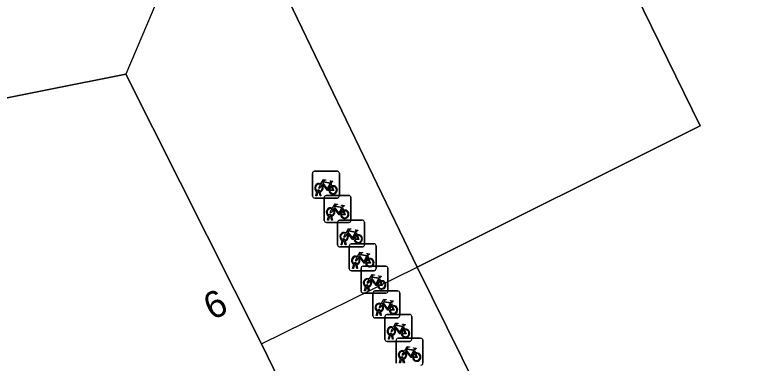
# Model space of a CAD drawing. Extents: x 162172 to 163187, y 382874 to 383685.
# Drawn here: x 163012.95 to 163040.65, y 383577.44 to 383590.42 of the extents above; entities that cross this region are included whole.
import ezdxf

# ---------------------------------------------------------------- set-up
doc = ezdxf.new("R2010")
doc.units = 0
for name, color, linetype in [('IMGEO_Fietsenrek', 7, 'Continuous'), ('IMGEO_Pand', 7, 'Continuous'), ('IMGEO_Pand_nummerreeks', 7, 'Continuous'), ('IMGEO_Pand_overbouw', 7, 'Continuous'), ('IMGEO_Voetgangersgebied_open', 7, 'Continuous')]:
    doc.layers.add(name, color=color, linetype=linetype)

msp = doc.modelspace()

# ---------------------------------------------------------------- linework, layer by layer
at = {"layer": 'IMGEO_Fietsenrek'}
for p, q in [((163024.039, 383583.671), (163024.039, 383584.512)), ((163024.039, 383584.512), (163024.039, 383583.671)), ((163024.114, 383584.596), (163024.955, 383584.596)), ((163024.955, 383584.596), (163024.114, 383584.596)), ((163025.039, 383584.521), (163025.039, 383583.68)), ((163025.039, 383583.68), (163025.039, 383584.521)), ((163024.726, 383584.145), (163024.762, 383584.05)), ((163024.166, 383583.68), (163024.205, 383583.84)), ((163024.2, 383583.68), (163024.166, 383583.68)), ((163024.235, 383583.828), (163024.2, 383583.68)), ((163024.277, 383583.852), (163024.276, 383583.856)), ((163024.318, 383583.68), (163024.284, 383583.822)), ((163024.308, 383583.863), (163024.309, 383583.856)), ((163024.316, 383583.826), (163024.351, 383583.68)), ((163024.351, 383583.68), (163024.318, 383583.68)), ((163024.547, 383583.689), (163025.388, 383583.689)), ((163025.388, 383583.689), (163024.547, 383583.689)), ((163024.964, 383583.596), (163024.123, 383583.596)), ((163024.123, 383583.596), (163024.964, 383583.596)), ((163024.472, 383582.764), (163024.472, 383583.605)), ((163024.472, 383583.605), (163024.472, 383582.764)), ((163025.472, 383583.614), (163025.472, 383582.773)), ((163025.472, 383582.773), (163025.472, 383583.614)), ((163025.159, 383583.238), (163025.195, 383583.143)), ((163024.599, 383582.773), (163024.638, 383582.933)), ((163024.668, 383582.921), (163024.633, 383582.773)), ((163024.71, 383582.945), (163024.709, 383582.949)), ((163024.751, 383582.773), (163024.717, 383582.915)), ((163024.741, 383582.956), (163024.742, 383582.949)), ((163024.749, 383582.919), (163024.784, 383582.773)), ((163025.397, 383582.689), (163024.556, 383582.689)), ((163024.556, 383582.689), (163025.397, 383582.689)), ((163024.633, 383582.773), (163024.599, 383582.773)), ((163024.784, 383582.773), (163024.751, 383582.773)), ((163024.975, 383581.847), (163024.975, 383582.688)), ((163024.975, 383582.688), (163024.975, 383581.847)), ((163025.05, 383582.772), (163025.891, 383582.772)), ((163025.891, 383582.772), (163025.05, 383582.772)), ((163025.975, 383582.697), (163025.975, 383581.856)), ((163025.975, 383581.856), (163025.975, 383582.697)), ((163025.662, 383582.321), (163025.698, 383582.226)), ((163025.102, 383581.856), (163025.141, 383582.016)), ((163025.213, 383582.028), (163025.212, 383582.032)), ((163025.244, 383582.039), (163025.245, 383582.032)), ((163025.9, 383581.772), (163025.059, 383581.772)), ((163025.059, 383581.772), (163025.9, 383581.772)), ((163025.136, 383581.856), (163025.102, 383581.856)), ((163025.171, 383582.004), (163025.136, 383581.856)), ((163025.254, 383581.856), (163025.22, 383581.998)), ((163025.252, 383582.002), (163025.287, 383581.856)), ((163025.287, 383581.856), (163025.254, 383581.856)), ((163025.408, 383580.963), (163025.408, 383581.804)), ((163025.408, 383581.804), (163025.408, 383580.963)), ((163025.483, 383581.888), (163026.324, 383581.888)), ((163026.324, 383581.888), (163025.483, 383581.888)), ((163026.408, 383581.813), (163026.408, 383580.972)), ((163026.408, 383580.972), (163026.408, 383581.813)), ((163026.095, 383581.437), (163026.131, 383581.342)), ((163025.535, 383580.972), (163025.574, 383581.132)), ((163025.569, 383580.972), (163025.535, 383580.972)), ((163025.604, 383581.12), (163025.569, 383580.972)), ((163025.646, 383581.144), (163025.645, 383581.148)), ((163025.687, 383580.972), (163025.653, 383581.114)), ((163025.677, 383581.155), (163025.678, 383581.148)), ((163025.685, 383581.118), (163025.72, 383580.972)), ((163025.72, 383580.972), (163025.687, 383580.972)), ((163025.849, 383580.129), (163025.849, 383580.97)), ((163025.849, 383580.97), (163025.849, 383580.129)), ((163025.924, 383581.054), (163026.765, 383581.054)), ((163026.765, 383581.054), (163025.924, 383581.054)), ((163026.849, 383580.979), (163026.849, 383580.138)), ((163026.849, 383580.138), (163026.849, 383580.979)), ((163026.333, 383580.888), (163025.492, 383580.888)), ((163025.492, 383580.888), (163026.333, 383580.888)), ((163026.536, 383580.603), (163026.572, 383580.508)), ((163025.976, 383580.138), (163026.015, 383580.298)), ((163026.01, 383580.138), (163025.976, 383580.138)), ((163026.045, 383580.286), (163026.01, 383580.138)), ((163026.087, 383580.31), (163026.086, 383580.314)), ((163026.128, 383580.138), (163026.094, 383580.28)), ((163026.118, 383580.321), (163026.119, 383580.314)), ((163026.126, 383580.284), (163026.161, 383580.138)), ((163026.161, 383580.138), (163026.128, 383580.138)), ((163026.365, 383580.134), (163027.206, 383580.134)), ((163027.206, 383580.134), (163026.365, 383580.134)), ((163026.774, 383580.054), (163025.933, 383580.054)), ((163025.933, 383580.054), (163026.774, 383580.054)), ((163026.29, 383579.209), (163026.29, 383580.05)), ((163026.29, 383580.05), (163026.29, 383579.209)), ((163027.29, 383580.059), (163027.29, 383579.218)), ((163027.29, 383579.218), (163027.29, 383580.059)), ((163026.977, 383579.683), (163027.013, 383579.588)), ((163026.417, 383579.218), (163026.456, 383579.378)), ((163026.486, 383579.366), (163026.451, 383579.218)), ((163026.528, 383579.39), (163026.527, 383579.394)), ((163026.569, 383579.218), (163026.535, 383579.36)), ((163026.559, 383579.401), (163026.56, 383579.394)), ((163026.567, 383579.364), (163026.602, 383579.218)), ((163026.813, 383579.256), (163027.654, 383579.256)), ((163027.654, 383579.256), (163026.813, 383579.256)), ((163027.215, 383579.134), (163026.374, 383579.134)), ((163026.374, 383579.134), (163027.215, 383579.134)), ((163026.451, 383579.218), (163026.417, 383579.218)), ((163026.602, 383579.218), (163026.569, 383579.218)), ((163026.738, 383578.331), (163026.738, 383579.172)), ((163026.738, 383579.172), (163026.738, 383578.331)), ((163027.738, 383579.181), (163027.738, 383578.34)), ((163027.738, 383578.34), (163027.738, 383579.181)), ((163027.425, 383578.805), (163027.461, 383578.71)), ((163026.865, 383578.34), (163026.904, 383578.5)), ((163026.934, 383578.488), (163026.899, 383578.34)), ((163026.976, 383578.512), (163026.975, 383578.516)), ((163027.017, 383578.34), (163026.983, 383578.482)), ((163027.007, 383578.523), (163027.008, 383578.516)), ((163027.015, 383578.486), (163027.05, 383578.34)), ((163027.663, 383578.256), (163026.822, 383578.256)), ((163026.822, 383578.256), (163027.663, 383578.256)), ((163026.899, 383578.34), (163026.865, 383578.34)), ((163027.05, 383578.34), (163027.017, 383578.34)), ((163027.153, 383577.445), (163027.153, 383578.286)), ((163027.153, 383578.286), (163027.153, 383577.445)), ((163027.228, 383578.37), (163028.069, 383578.37)), ((163028.069, 383578.37), (163027.228, 383578.37)), ((163028.153, 383578.295), (163028.153, 383577.454)), ((163028.153, 383577.454), (163028.153, 383578.295)), ((163027.84, 383577.919), (163027.876, 383577.824)), ((163027.28, 383577.454), (163027.319, 383577.614)), ((163027.349, 383577.602), (163027.314, 383577.454)), ((163027.391, 383577.626), (163027.39, 383577.63)), ((163027.432, 383577.454), (163027.398, 383577.596)), ((163027.422, 383577.637), (163027.423, 383577.63)), ((163027.43, 383577.6), (163027.465, 383577.454)), ((163027.314, 383577.454), (163027.28, 383577.454)), ((163027.465, 383577.454), (163027.432, 383577.454))]:
    msp.add_line(p, q, dxfattribs=at)
for points in [[(163024.352, 383584.122), (163024.447, 383584.286), (163024.533, 383584.272), (163024.535, 383584.263), (163024.479, 383584.252), (163024.452, 383584.207), (163024.708, 383584.166)], [(163024.708, 383584.166), (163024.733, 383584.215), (163024.727, 383584.219), (163024.704, 383584.223), (163024.692, 383584.23), (163024.691, 383584.233), (163024.693, 383584.238), (163024.788, 383584.223), (163024.79, 383584.213), (163024.78, 383584.2), (163024.768, 383584.194), (163024.754, 383584.2), (163024.726, 383584.145)], [(163024.373, 383584.07), (163024.321, 383583.98), (163024.281, 383583.955), (163024.282, 383584.002), (163024.337, 383584.096)], [(163024.648, 383583.878), (163024.598, 383583.878), (163024.407, 383584.129), (163024.388, 383584.097)], [(163024.695, 383584.141), (163024.438, 383584.182), (163024.421, 383584.153), (163024.588, 383583.933), (163024.695, 383584.141)], [(163024.743, 383584.043), (163024.713, 383584.12), (163024.604, 383583.902), (163024.647, 383583.902)], [(163024.677, 383583.902), (163024.797, 383583.901), (163024.753, 383584.015)], [(163024.773, 383584.022), (163024.828, 383583.877), (163024.678, 383583.877)], [(163024.806, 383583.163), (163024.754, 383583.073), (163024.714, 383583.048), (163024.715, 383583.095), (163024.77, 383583.189)], [(163024.785, 383583.215), (163024.88, 383583.379), (163024.966, 383583.365), (163024.968, 383583.356), (163024.912, 383583.345), (163024.885, 383583.3), (163025.141, 383583.259)], [(163025.081, 383582.971), (163025.031, 383582.971), (163024.84, 383583.222), (163024.821, 383583.19)], [(163025.128, 383583.234), (163024.871, 383583.275), (163024.854, 383583.246), (163025.021, 383583.026), (163025.128, 383583.234)], [(163025.176, 383583.136), (163025.146, 383583.213), (163025.037, 383582.995), (163025.08, 383582.995)], [(163025.141, 383583.259), (163025.166, 383583.308), (163025.16, 383583.312), (163025.137, 383583.316), (163025.125, 383583.323), (163025.124, 383583.326), (163025.126, 383583.331), (163025.221, 383583.316), (163025.223, 383583.306), (163025.213, 383583.293), (163025.201, 383583.287), (163025.187, 383583.293), (163025.159, 383583.238)], [(163025.11, 383582.995), (163025.23, 383582.994), (163025.186, 383583.108)], [(163025.206, 383583.115), (163025.261, 383582.97), (163025.111, 383582.97)], [(163025.288, 383582.298), (163025.383, 383582.462), (163025.469, 383582.448), (163025.471, 383582.439), (163025.415, 383582.428), (163025.388, 383582.383), (163025.644, 383582.342)], [(163025.584, 383582.054), (163025.534, 383582.054), (163025.343, 383582.305), (163025.324, 383582.273)], [(163025.631, 383582.317), (163025.374, 383582.358), (163025.357, 383582.329), (163025.524, 383582.109), (163025.631, 383582.317)], [(163025.679, 383582.219), (163025.649, 383582.296), (163025.54, 383582.078), (163025.583, 383582.078)], [(163025.644, 383582.342), (163025.669, 383582.391), (163025.663, 383582.395), (163025.64, 383582.399), (163025.628, 383582.406), (163025.627, 383582.409), (163025.629, 383582.414), (163025.724, 383582.399), (163025.726, 383582.389), (163025.716, 383582.376), (163025.704, 383582.37), (163025.69, 383582.376), (163025.662, 383582.321)], [(163025.309, 383582.246), (163025.257, 383582.156), (163025.217, 383582.131), (163025.218, 383582.178), (163025.273, 383582.272)], [(163025.613, 383582.078), (163025.733, 383582.077), (163025.689, 383582.191)], [(163025.709, 383582.198), (163025.764, 383582.053), (163025.614, 383582.053)], [(163025.721, 383581.414), (163025.816, 383581.578), (163025.902, 383581.564), (163025.904, 383581.555), (163025.848, 383581.544), (163025.821, 383581.499), (163026.077, 383581.458)], [(163026.064, 383581.433), (163025.807, 383581.474), (163025.79, 383581.445), (163025.957, 383581.225), (163026.064, 383581.433)], [(163026.077, 383581.458), (163026.102, 383581.507), (163026.096, 383581.511), (163026.073, 383581.515), (163026.061, 383581.522), (163026.06, 383581.525), (163026.062, 383581.53), (163026.157, 383581.515), (163026.159, 383581.505), (163026.149, 383581.492), (163026.137, 383581.486), (163026.123, 383581.492), (163026.095, 383581.437)], [(163025.742, 383581.362), (163025.69, 383581.272), (163025.65, 383581.247), (163025.651, 383581.294), (163025.706, 383581.388)], [(163026.017, 383581.17), (163025.967, 383581.17), (163025.776, 383581.421), (163025.757, 383581.389)], [(163026.112, 383581.335), (163026.082, 383581.412), (163025.973, 383581.194), (163026.016, 383581.194)], [(163026.046, 383581.194), (163026.166, 383581.193), (163026.122, 383581.307)], [(163026.142, 383581.314), (163026.197, 383581.169), (163026.047, 383581.169)], [(163026.162, 383580.58), (163026.257, 383580.744), (163026.343, 383580.73), (163026.345, 383580.721), (163026.289, 383580.71), (163026.262, 383580.665), (163026.518, 383580.624)], [(163026.505, 383580.599), (163026.248, 383580.64), (163026.231, 383580.611), (163026.398, 383580.391), (163026.505, 383580.599)], [(163026.518, 383580.624), (163026.543, 383580.673), (163026.537, 383580.677), (163026.514, 383580.681), (163026.502, 383580.688), (163026.501, 383580.691), (163026.503, 383580.696), (163026.598, 383580.681), (163026.6, 383580.671), (163026.59, 383580.658), (163026.578, 383580.652), (163026.564, 383580.658), (163026.536, 383580.603)], [(163026.183, 383580.528), (163026.131, 383580.438), (163026.091, 383580.413), (163026.092, 383580.46), (163026.147, 383580.554)], [(163026.458, 383580.336), (163026.408, 383580.336), (163026.217, 383580.587), (163026.198, 383580.555)], [(163026.553, 383580.501), (163026.523, 383580.578), (163026.414, 383580.36), (163026.457, 383580.36)], [(163026.487, 383580.36), (163026.607, 383580.359), (163026.563, 383580.473)], [(163026.583, 383580.48), (163026.638, 383580.335), (163026.488, 383580.335)], [(163026.603, 383579.66), (163026.698, 383579.824), (163026.784, 383579.81), (163026.786, 383579.801), (163026.73, 383579.79), (163026.703, 383579.745), (163026.959, 383579.704)], [(163026.624, 383579.608), (163026.572, 383579.518), (163026.532, 383579.493), (163026.533, 383579.54), (163026.588, 383579.634)], [(163026.899, 383579.416), (163026.849, 383579.416), (163026.658, 383579.667), (163026.639, 383579.635)], [(163026.946, 383579.679), (163026.689, 383579.72), (163026.672, 383579.691), (163026.839, 383579.471), (163026.946, 383579.679)], [(163026.994, 383579.581), (163026.964, 383579.658), (163026.855, 383579.44), (163026.898, 383579.44)], [(163026.928, 383579.44), (163027.048, 383579.439), (163027.004, 383579.553)], [(163027.024, 383579.56), (163027.079, 383579.415), (163026.929, 383579.415)], [(163026.959, 383579.704), (163026.984, 383579.753), (163026.978, 383579.757), (163026.955, 383579.761), (163026.943, 383579.768), (163026.942, 383579.771), (163026.944, 383579.776), (163027.039, 383579.761), (163027.041, 383579.751), (163027.031, 383579.738), (163027.019, 383579.732), (163027.005, 383579.738), (163026.977, 383579.683)], [(163027.072, 383578.73), (163027.02, 383578.64), (163026.98, 383578.615), (163026.981, 383578.662), (163027.036, 383578.756)], [(163027.051, 383578.782), (163027.146, 383578.946), (163027.232, 383578.932), (163027.234, 383578.923), (163027.178, 383578.912), (163027.151, 383578.867), (163027.407, 383578.826)], [(163027.347, 383578.538), (163027.297, 383578.538), (163027.106, 383578.789), (163027.087, 383578.757)], [(163027.394, 383578.801), (163027.137, 383578.842), (163027.12, 383578.813), (163027.287, 383578.593), (163027.394, 383578.801)], [(163027.442, 383578.703), (163027.412, 383578.78), (163027.303, 383578.562), (163027.346, 383578.562)], [(163027.407, 383578.826), (163027.432, 383578.875), (163027.426, 383578.879), (163027.403, 383578.883), (163027.391, 383578.89), (163027.39, 383578.893), (163027.392, 383578.898), (163027.487, 383578.883), (163027.489, 383578.873), (163027.479, 383578.86), (163027.467, 383578.854), (163027.453, 383578.86), (163027.425, 383578.805)], [(163027.376, 383578.562), (163027.496, 383578.561), (163027.452, 383578.675)], [(163027.472, 383578.682), (163027.527, 383578.537), (163027.377, 383578.537)], [(163027.487, 383577.844), (163027.435, 383577.754), (163027.395, 383577.729), (163027.396, 383577.776), (163027.451, 383577.87)], [(163027.466, 383577.896), (163027.561, 383578.06), (163027.647, 383578.046), (163027.649, 383578.037), (163027.593, 383578.026), (163027.566, 383577.981), (163027.822, 383577.94)], [(163027.762, 383577.652), (163027.712, 383577.652), (163027.521, 383577.903), (163027.502, 383577.871)], [(163027.809, 383577.915), (163027.552, 383577.956), (163027.535, 383577.927), (163027.702, 383577.707), (163027.809, 383577.915)], [(163027.857, 383577.817), (163027.827, 383577.894), (163027.718, 383577.676), (163027.761, 383577.676)], [(163027.822, 383577.94), (163027.847, 383577.989), (163027.841, 383577.993), (163027.818, 383577.997), (163027.806, 383578.004), (163027.805, 383578.007), (163027.807, 383578.012), (163027.902, 383577.997), (163027.904, 383577.987), (163027.894, 383577.974), (163027.882, 383577.968), (163027.868, 383577.974), (163027.84, 383577.919)], [(163027.791, 383577.676), (163027.911, 383577.675), (163027.867, 383577.789)], [(163027.887, 383577.796), (163027.942, 383577.651), (163027.792, 383577.651)]]:
    msp.add_lwpolyline(points, dxfattribs=at)
for centre, radius, start, end in [((163024.117, 383584.518), 0.0779, 92.4484, 184.2845), ((163024.117, 383584.518), 0.0779, 92.4484, 184.2845), ((163024.961, 383584.518), 0.0779, 2.4484, 94.2845), ((163024.961, 383584.518), 0.0779, 2.4484, 94.2845), ((163024.279, 383583.981), 0.159, 62.6766, 242.1369), ((163024.279, 383583.981), 0.129, 63.3192, 238.903), ((163024.279, 383583.981), 0.129, 283.6043, 43.4302), ((163024.279, 383583.981), 0.159, 283.5766, 46.6042), ((163024.806, 383583.897), 0.159, 113.3408, 178.3217), ((163024.806, 383583.897), 0.159, 187.0065, 105.7708), ((163024.806, 383583.897), 0.129, 113.923, 177.9556), ((163024.806, 383583.897), 0.129, 188.6715, 104.5883), ((163024.259, 383583.852), 0.0499, 12.8025, 158.6934), ((163024.279, 383583.981), 0.159, 253.9967, 271.7867), ((163024.259, 383583.852), 0.0174, 12.8025, 163.4502), ((163024.279, 383583.981), 0.129, 253.415, 269.0204), ((163024.55, 383583.611), 0.0779, 92.4484, 184.2845), ((163024.55, 383583.611), 0.0779, 92.4484, 184.2845), ((163024.961, 383583.674), 0.0779, 272.4484, 4.2845), ((163024.961, 383583.674), 0.0779, 272.4484, 4.2845), ((163025.394, 383583.611), 0.0779, 2.4484, 94.2845), ((163025.394, 383583.611), 0.0779, 2.4484, 94.2845), ((163024.117, 383583.674), 0.0779, 182.4484, 274.2845), ((163024.117, 383583.674), 0.0779, 182.4484, 274.2845), ((163024.712, 383583.074), 0.159, 62.6766, 242.1369), ((163024.712, 383583.074), 0.129, 63.3192, 238.903), ((163024.712, 383583.074), 0.129, 283.6043, 43.4302), ((163024.712, 383583.074), 0.159, 283.5766, 46.6042), ((163025.239, 383582.99), 0.159, 113.3408, 178.3217), ((163025.239, 383582.99), 0.159, 187.0065, 105.7708), ((163024.692, 383582.945), 0.0499, 12.8025, 158.6934), ((163024.712, 383583.074), 0.159, 253.9967, 271.7867), ((163024.692, 383582.945), 0.0174, 12.8025, 163.4502), ((163024.712, 383583.074), 0.129, 253.415, 269.0204), ((163025.239, 383582.99), 0.129, 113.923, 177.9556), ((163025.239, 383582.99), 0.129, 188.6715, 104.5883), ((163024.55, 383582.767), 0.0779, 182.4484, 274.2845), ((163024.55, 383582.767), 0.0779, 182.4484, 274.2845), ((163025.053, 383582.694), 0.0779, 92.4484, 184.2845), ((163025.053, 383582.694), 0.0779, 92.4484, 184.2845), ((163025.394, 383582.767), 0.0779, 272.4484, 4.2845), ((163025.394, 383582.767), 0.0779, 272.4484, 4.2845), ((163025.897, 383582.694), 0.0779, 2.4484, 94.2845), ((163025.897, 383582.694), 0.0779, 2.4484, 94.2845), ((163025.215, 383582.157), 0.159, 62.6766, 242.1369), ((163025.215, 383582.157), 0.129, 63.3192, 238.903), ((163025.195, 383582.028), 0.0499, 12.8025, 158.6934), ((163025.195, 383582.028), 0.0174, 12.8025, 163.4502), ((163025.215, 383582.157), 0.129, 253.415, 269.0204), ((163025.215, 383582.157), 0.129, 283.6043, 43.4302), ((163025.215, 383582.157), 0.159, 283.5766, 46.6042), ((163025.742, 383582.073), 0.159, 113.3408, 178.3217), ((163025.742, 383582.073), 0.159, 187.0065, 105.7708), ((163025.742, 383582.073), 0.129, 113.923, 177.9556), ((163025.742, 383582.073), 0.129, 188.6715, 104.5883), ((163025.053, 383581.85), 0.0779, 182.4484, 274.2845), ((163025.053, 383581.85), 0.0779, 182.4484, 274.2845), ((163025.215, 383582.157), 0.159, 253.9967, 271.7867), ((163025.486, 383581.81), 0.0779, 92.4484, 184.2845), ((163025.486, 383581.81), 0.0779, 92.4484, 184.2845), ((163025.897, 383581.85), 0.0779, 272.4484, 4.2845), ((163025.897, 383581.85), 0.0779, 272.4484, 4.2845), ((163026.33, 383581.81), 0.0779, 2.4484, 94.2845), ((163026.33, 383581.81), 0.0779, 2.4484, 94.2845), ((163025.648, 383581.273), 0.159, 62.6766, 242.1369), ((163025.648, 383581.273), 0.129, 63.3192, 238.903), ((163025.628, 383581.144), 0.0499, 12.8025, 158.6934), ((163025.648, 383581.273), 0.129, 283.6043, 43.4302), ((163025.648, 383581.273), 0.159, 283.5766, 46.6042), ((163026.175, 383581.189), 0.159, 113.3408, 178.3217), ((163026.175, 383581.189), 0.159, 187.0065, 105.7708), ((163026.175, 383581.189), 0.129, 113.923, 177.9556), ((163026.175, 383581.189), 0.129, 188.6715, 104.5883), ((163025.486, 383580.966), 0.0779, 182.4484, 274.2845), ((163025.486, 383580.966), 0.0779, 182.4484, 274.2845), ((163025.648, 383581.273), 0.159, 253.9967, 271.7867), ((163025.628, 383581.144), 0.0174, 12.8025, 163.4502), ((163025.648, 383581.273), 0.129, 253.415, 269.0204), ((163025.927, 383580.976), 0.0779, 92.4484, 184.2845), ((163025.927, 383580.976), 0.0779, 92.4484, 184.2845), ((163026.33, 383580.966), 0.0779, 272.4484, 4.2845), ((163026.33, 383580.966), 0.0779, 272.4484, 4.2845), ((163026.771, 383580.976), 0.0779, 2.4484, 94.2845), ((163026.771, 383580.976), 0.0779, 2.4484, 94.2845), ((163026.089, 383580.439), 0.159, 62.6766, 242.1369), ((163026.089, 383580.439), 0.129, 63.3192, 238.903), ((163026.069, 383580.31), 0.0499, 12.8025, 158.6934), ((163026.089, 383580.439), 0.129, 283.6043, 43.4302), ((163026.089, 383580.439), 0.159, 283.5766, 46.6042), ((163026.616, 383580.355), 0.159, 113.3408, 178.3217), ((163026.616, 383580.355), 0.159, 187.0065, 105.7708), ((163026.616, 383580.355), 0.129, 113.923, 177.9556), ((163026.616, 383580.355), 0.129, 188.6715, 104.5883), ((163025.927, 383580.132), 0.0779, 182.4484, 274.2845), ((163025.927, 383580.132), 0.0779, 182.4484, 274.2845), ((163026.089, 383580.439), 0.159, 253.9967, 271.7867), ((163026.069, 383580.31), 0.0174, 12.8025, 163.4502), ((163026.089, 383580.439), 0.129, 253.415, 269.0204), ((163026.368, 383580.056), 0.0779, 92.4484, 184.2845), ((163026.368, 383580.056), 0.0779, 92.4484, 184.2845), ((163026.771, 383580.132), 0.0779, 272.4484, 4.2845), ((163026.771, 383580.132), 0.0779, 272.4484, 4.2845), ((163027.212, 383580.056), 0.0779, 2.4484, 94.2845), ((163027.212, 383580.056), 0.0779, 2.4484, 94.2845), ((163026.53, 383579.519), 0.159, 62.6766, 242.1369), ((163026.53, 383579.519), 0.129, 63.3192, 238.903), ((163026.53, 383579.519), 0.129, 283.6043, 43.4302), ((163026.53, 383579.519), 0.159, 283.5766, 46.6042), ((163027.057, 383579.435), 0.159, 113.3408, 178.3217), ((163027.057, 383579.435), 0.159, 187.0065, 105.7708), ((163027.057, 383579.435), 0.129, 113.923, 177.9556), ((163027.057, 383579.435), 0.129, 188.6715, 104.5883), ((163026.51, 383579.39), 0.0499, 12.8025, 158.6934), ((163026.53, 383579.519), 0.159, 253.9967, 271.7867), ((163026.51, 383579.39), 0.0174, 12.8025, 163.4502), ((163026.53, 383579.519), 0.129, 253.415, 269.0204), ((163026.816, 383579.178), 0.0779, 92.4484, 184.2845), ((163026.816, 383579.178), 0.0779, 92.4484, 184.2845), ((163027.66, 383579.178), 0.0779, 2.4484, 94.2845), ((163027.66, 383579.178), 0.0779, 2.4484, 94.2845), ((163026.368, 383579.212), 0.0779, 182.4484, 274.2845), ((163026.368, 383579.212), 0.0779, 182.4484, 274.2845), ((163027.212, 383579.212), 0.0779, 272.4484, 4.2845), ((163027.212, 383579.212), 0.0779, 272.4484, 4.2845), ((163026.978, 383578.641), 0.159, 62.6766, 242.1369), ((163026.978, 383578.641), 0.129, 63.3192, 238.903), ((163026.978, 383578.641), 0.129, 283.6043, 43.4302), ((163026.978, 383578.641), 0.159, 283.5766, 46.6042), ((163027.505, 383578.557), 0.159, 113.3408, 178.3217), ((163027.505, 383578.557), 0.159, 187.0065, 105.7708), ((163026.958, 383578.512), 0.0499, 12.8025, 158.6934), ((163026.978, 383578.641), 0.159, 253.9967, 271.7867), ((163026.958, 383578.512), 0.0174, 12.8025, 163.4502), ((163026.978, 383578.641), 0.129, 253.415, 269.0204), ((163027.505, 383578.557), 0.129, 113.923, 177.9556), ((163027.505, 383578.557), 0.129, 188.6715, 104.5883), ((163026.816, 383578.334), 0.0779, 182.4484, 274.2845), ((163026.816, 383578.334), 0.0779, 182.4484, 274.2845), ((163027.231, 383578.292), 0.0779, 92.4484, 184.2845), ((163027.231, 383578.292), 0.0779, 92.4484, 184.2845), ((163027.66, 383578.334), 0.0779, 272.4484, 4.2845), ((163027.66, 383578.334), 0.0779, 272.4484, 4.2845), ((163028.075, 383578.292), 0.0779, 2.4484, 94.2845), ((163028.075, 383578.292), 0.0779, 2.4484, 94.2845), ((163027.393, 383577.755), 0.159, 62.6766, 242.1369), ((163027.393, 383577.755), 0.129, 63.3192, 238.903), ((163027.393, 383577.755), 0.159, 283.5766, 46.6042), ((163027.373, 383577.626), 0.0499, 12.8025, 158.6934), ((163027.393, 383577.755), 0.159, 253.9967, 271.7867), ((163027.373, 383577.626), 0.0174, 12.8025, 163.4502), ((163027.393, 383577.755), 0.129, 253.415, 269.0204), ((163027.393, 383577.755), 0.129, 283.6043, 43.4302), ((163027.92, 383577.671), 0.159, 113.3408, 178.3217), ((163027.92, 383577.671), 0.159, 187.0065, 105.7708), ((163027.92, 383577.671), 0.129, 113.923, 177.9556), ((163027.92, 383577.671), 0.129, 188.6715, 104.5883), ((163028.075, 383577.448), 0.0779, 272.4484, 4.2845), ((163028.075, 383577.448), 0.0779, 272.4484, 4.2845)]:
    msp.add_arc(centre, radius, start, end, dxfattribs=at)
at = {"layer": 'IMGEO_Pand'}
for points in [[(163035.174, 383593.065), (163038.486, 383586.285), (163027.944, 383581.015), (163040.726, 383555.173), (163040.841, 383555.229), (163065.224, 383567.162), (163072.332, 383570.65), (163074.928, 383571.925), (163087.964, 383578.322), (163089.33, 383578.992), (163097.726, 383583.113), (163101.528, 383584.998), (163096.078, 383609.989)], [(163022.175, 383573.116), (163024.131, 383574.075), (163022.133, 383578.161), (163017.086, 383588.211), (163011.147, 383587.029), (163002.972, 383585.047), (162995.394, 383582.782), (162987.974, 383580.173), (162983.327, 383578.315), (162982.3, 383571.472), (162981.912, 383562.564), (162982.54, 383554.158), (162984.043, 383546.157), (162986.308, 383538.784), (162988.543, 383533.28), (162989.758, 383532.929), (162990.046, 383532.845), (162989.972, 383532.445)]]:
    msp.add_lwpolyline(points, dxfattribs=at)
msp.add_lwpolyline([(163028.971, 383605.065), (163027.482, 383605.623), (163024.921, 383606.725), (163020.546, 383596.371), (163021.327, 383594.749), (163027.944, 383581.015), (163038.486, 383586.285), (163035.174, 383593.065)], close=True, dxfattribs=at)
at = {"layer": 'IMGEO_Pand_overbouw'}
msp.add_lwpolyline([(163021.327, 383594.749), (163019.471, 383593.835), (163017.086, 383588.211), (163022.133, 383578.161), (163027.944, 383581.015)], close=True, dxfattribs=at)
at = {"layer": 'IMGEO_Voetgangersgebied_open'}
for points in [[(163040.726, 383555.173), (163027.944, 383581.015), (163021.327, 383594.749)], [(162989.972, 383532.445), (162990.046, 383532.845), (162989.758, 383532.929), (162988.543, 383533.28), (162986.308, 383538.784), (162984.043, 383546.157), (162982.54, 383554.158), (162981.912, 383562.564), (162982.3, 383571.472), (162983.327, 383578.315), (162987.974, 383580.173), (162995.394, 383582.782), (163002.972, 383585.047), (163011.147, 383587.029), (163017.086, 383588.211), (163022.133, 383578.161), (163024.131, 383574.075), (163022.175, 383573.116), (163023.648, 383570.112), (163000.034, 383558.534), (162998.571, 383561.542), (162995.574, 383560.073), (162996.104, 383556.556)]]:
    msp.add_lwpolyline(points, dxfattribs=at)

# ---------------------------------------------------------------- texts
at = {"layer": 'IMGEO_Pand_nummerreeks'}
msp.add_text('6', height=1, rotation=26.5165, dxfattribs=at).set_placement((163020.3, 383579.025))

doc.saveas('drawing.dxf')
